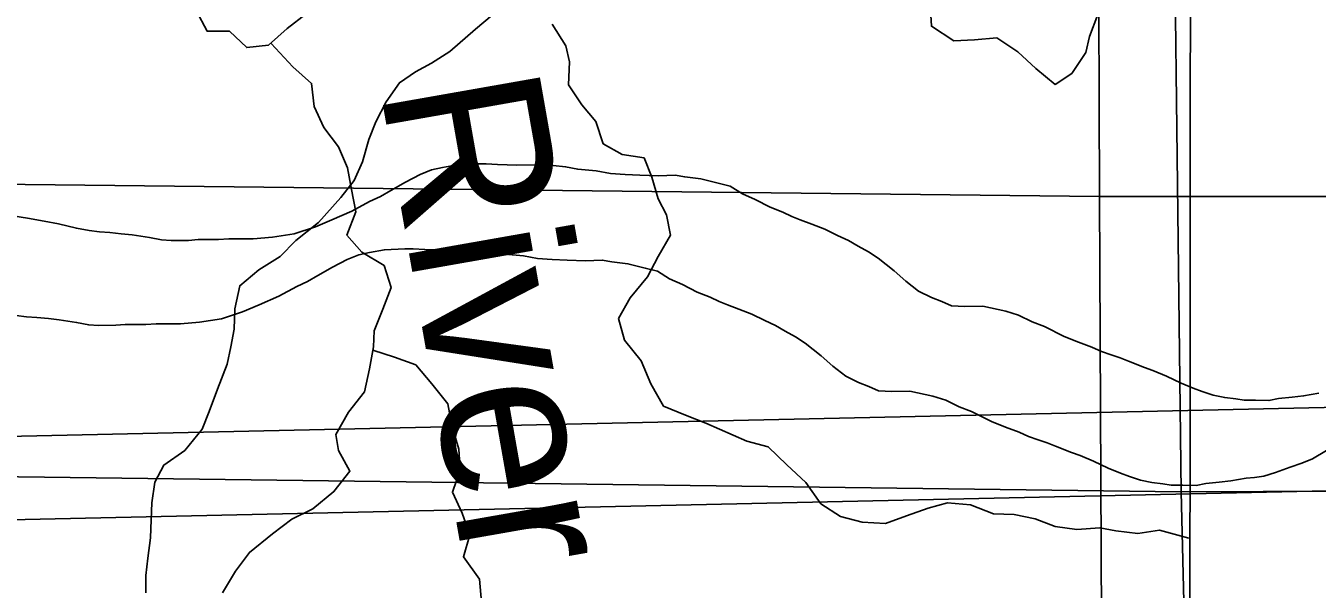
# Model space of a CAD drawing. Extents: x -21.1 to 50.3, y 0 to 22.1.
# Drawn here: x 5.83 to 6.598, y 17.901 to 18.236 of the extents above; entities that cross this region are included whole.
import ezdxf

# ---------------------------------------------------------------- set-up
doc = ezdxf.new("R2010")
doc.units = 0
for name, color, linetype in [('GM_X_Minor_River', 7, 'Continuous'), ('GM_X_Minor_River_Text', 7, 'Continuous'), ('GM_X_Section', 7, 'Continuous'), ('GM_X_State_Route', 7, 'Continuous'), ('SH_Cut_Line', 7, 'Continuous')]:
    doc.layers.add(name, color=color, linetype=linetype)

msp = doc.modelspace()

# ---------------------------------------------------------------- linework, layer by layer
at = {"layer": 'GM_X_Minor_River'}
for points in [[(6.01796, 18.2469), (6.01374, 18.24336), (6.00004, 18.24296), (5.9871, 18.24485), (5.97493, 18.24521), (5.96464, 18.25699), (5.95093, 18.26153), (5.93799, 18.26836), (5.92618, 18.27139), (5.92316, 18.25769), (5.93155, 18.24515), (5.93804, 18.23299), (5.95135, 18.23301), (5.96164, 18.22314), (5.97457, 18.22467), (5.9856, 18.23457), (5.99684, 18.24332)], [(6.46729, 18.2428), (6.46236, 18.22987), (6.46009, 18.22035), (6.45174, 18.2078), (6.44186, 18.20132), (6.43043, 18.21081), (6.41976, 18.22068), (6.40719, 18.22903), (6.39388, 18.22788), (6.3817, 18.2271), (6.36837, 18.23583), (6.36681, 18.26169)], [(6.10731, 18.24247), (6.09745, 18.23413), (6.08228, 18.22085), (6.07129, 18.21402), (6.0618, 18.20871), (6.05232, 18.20226), (6.04436, 18.19088), (6.03829, 18.17912), (6.03411, 18.16851), (6.03031, 18.15523), (6.02538, 18.14423), (6.01741, 18.13399), (6.00414, 18.1192), (5.99086, 18.10858), (5.98138, 18.09909), (5.96887, 18.09113), (5.95749, 18.08164), (5.95445, 18.06799), (5.95406, 18.05585), (5.95216, 18.04523), (5.94988, 18.03499), (5.94419, 18.0202), (5.93925, 18.00693), (5.93508, 17.99631), (5.92483, 17.98379), (5.91232, 17.97507), (5.90701, 17.96483), (5.90511, 17.95269), (5.90472, 17.94245), (5.90434, 17.93183), (5.90281, 17.91969), (5.90167, 17.90945), (5.90166, 17.89921)], [(6.14312, 18.23706), (6.15112, 18.22414), (6.15342, 18.21464), (6.15268, 18.20095), (6.16069, 18.18917), (6.16907, 18.17929), (6.17328, 18.16599), (6.1847, 18.15954), (6.19764, 18.15765), (6.20223, 18.14625), (6.20605, 18.13333), (6.21101, 18.12383), (6.21331, 18.11166), (6.2061, 18.0991), (6.19965, 18.08692), (6.18939, 18.07436), (6.18256, 18.06218), (6.18601, 18.04926), (6.19592, 18.0371), (6.20165, 18.02342), (6.20927, 18.01012), (6.22222, 18.00481), (6.2344, 17.99989), (6.25877, 17.98927), (6.27133, 17.98586), (6.28238, 17.97523), (6.29381, 17.9646), (6.30258, 17.95206), (6.31439, 17.94447), (6.32733, 17.94106), (6.34103, 17.94032), (6.35358, 17.9449), (6.36651, 17.94948), (6.37792, 17.95254), (6.39162, 17.95141), (6.40532, 17.9461), (6.4175, 17.94574), (6.43006, 17.9431), (6.44186, 17.93855), (6.4548, 17.93666), (6.4685, 17.93782), (6.47801, 17.93593), (6.49095, 17.93442), (6.50388, 17.93635), (6.52135, 17.93154)], [(5.97608, 18.22562), (5.98905, 18.21176), (6.0001, 18.20189), (6.00164, 18.1882), (6.00737, 18.17566), (6.01614, 18.16426), (6.02148, 18.15172), (6.02378, 18.13879), (6.02647, 18.12549), (6.02116, 18.11179), (6.02993, 18.10153), (6.04326, 18.09357), (6.04746, 18.08064), (6.04253, 18.06771), (6.03723, 18.05477), (6.03686, 18.04526), (6.03459, 18.03233), (6.03157, 18.01864), (6.02208, 18.00646), (6.01449, 17.99314), (6.01602, 17.98363), (6.02289, 17.97147), (6.01339, 17.95929), (6.00085, 17.94901), (5.98831, 17.94291), (5.9769, 17.93414), (5.96322, 17.9231), (5.95487, 17.91206), (5.94728, 17.89912)], [(6.59861, 18.01773), (6.58948, 18.01616), (6.58263, 18.01536), (6.57465, 18.01455), (6.56894, 18.01338), (6.56095, 18.01372), (6.5541, 18.01368), (6.54914, 18.01442), (6.54267, 18.01514), (6.53581, 18.01662), (6.52933, 18.01887), (6.52398, 18.02073), (6.51674, 18.02373), (6.50796, 18.02787), (6.49995, 18.03124), (6.49499, 18.03311), (6.48545, 18.03686), (6.48049, 18.03873), (6.47515, 18.0406), (6.46943, 18.04247), (6.46371, 18.0451), (6.4557, 18.04809), (6.4473, 18.05146), (6.43547, 18.05748), (6.42822, 18.0601), (6.42021, 18.06423), (6.41258, 18.06647), (6.39886, 18.06943), (6.3882, 18.06938), (6.38021, 18.06971), (6.37448, 18.07234), (6.36838, 18.07458), (6.36075, 18.07834), (6.3531, 18.08438), (6.34622, 18.09042), (6.33665, 18.09796), (6.33093, 18.10173), (6.32482, 18.10511), (6.31909, 18.1085), (6.3126, 18.11151), (6.30497, 18.11526), (6.29734, 18.11826), (6.29047, 18.12088), (6.28551, 18.12275), (6.28017, 18.12538), (6.27254, 18.12838), (6.26376, 18.13289), (6.25613, 18.13627), (6.24887, 18.14078), (6.24162, 18.14264), (6.23133, 18.14525), (6.22181, 18.14633), (6.2161, 18.14744), (6.2062, 18.14701), (6.19516, 18.14733), (6.1864, 18.14766), (6.17765, 18.14837), (6.16926, 18.14984), (6.15822, 18.15092), (6.15098, 18.1524), (6.14374, 18.15312), (6.1346, 18.15345), (6.12204, 18.15338), (6.11062, 18.1537), (6.10377, 18.15404), (6.09882, 18.15402), (6.08664, 18.15357), (6.0779, 18.152), (6.07143, 18.15045), (6.0646, 18.14775), (6.05587, 18.14314), (6.04714, 18.13816), (6.04107, 18.1347), (6.03462, 18.13163), (6.02399, 18.12587), (6.01222, 18.12087), (6.00235, 18.11663), (5.98981, 18.11239), (5.97688, 18.11042), (5.96546, 18.10959), (5.951, 18.10952), (5.94491, 18.1091)], [(5.94491, 18.1091), (5.93806, 18.10906), (5.93273, 18.10903), (5.92702, 18.10862), (5.91675, 18.10857), (5.91103, 18.10891), (5.90379, 18.1104), (5.89351, 18.11186), (5.88703, 18.11258), (5.88018, 18.1133), (5.87408, 18.11365), (5.86799, 18.11438), (5.86037, 18.11585), (5.8497, 18.11845), (5.84131, 18.11993), (5.83141, 18.12177), (5.82264, 18.12324)], [(6.60319, 17.98381), (6.59484, 17.97882), (6.58838, 17.97613), (6.58155, 17.97381), (6.57281, 17.97072), (6.56597, 17.96841), (6.56027, 17.96762), (6.55532, 17.96721), (6.54619, 17.96564), (6.53935, 17.96484), (6.53136, 17.96404), (6.52565, 17.96287), (6.51766, 17.9632), (6.51081, 17.96317), (6.50585, 17.9639), (6.49938, 17.96462), (6.49252, 17.96611), (6.48604, 17.96835), (6.4807, 17.97022), (6.47345, 17.97322), (6.46467, 17.97735), (6.45666, 17.98072), (6.4517, 17.9826), (6.44216, 17.98634), (6.4372, 17.98821), (6.43186, 17.99008), (6.42614, 17.99195), (6.42042, 17.99458), (6.41241, 17.99758), (6.40401, 18.00095), (6.39218, 18.00696), (6.38493, 18.00958), (6.37692, 18.01372), (6.36929, 18.01595), (6.35557, 18.01892), (6.34492, 18.01886), (6.33692, 18.01919), (6.33119, 18.02182), (6.32509, 18.02407), (6.31746, 18.02782), (6.30981, 18.03386), (6.30293, 18.0399), (6.29337, 18.04744), (6.28764, 18.05121), (6.28153, 18.0546), (6.2758, 18.05798), (6.26931, 18.06099), (6.26168, 18.06475), (6.25405, 18.06774), (6.24718, 18.07036), (6.24222, 18.07224), (6.23688, 18.07487), (6.22925, 18.07786), (6.22047, 18.08237), (6.21284, 18.08575), (6.20558, 18.09027), (6.19834, 18.09213), (6.18804, 18.09473), (6.17852, 18.09582), (6.17281, 18.09693), (6.16291, 18.09649), (6.15187, 18.09681), (6.14312, 18.09714), (6.13436, 18.09785), (6.12597, 18.09933), (6.11493, 18.10041), (6.10769, 18.10189), (6.10045, 18.10261), (6.09131, 18.10293), (6.07875, 18.10287), (6.06733, 18.10318), (6.06048, 18.10353), (6.05553, 18.1035), (6.04335, 18.10305), (6.03461, 18.10148), (6.02814, 18.09993), (6.02131, 18.09723), (6.01258, 18.09263), (6.00385, 18.08764), (5.99778, 18.08419), (5.99133, 18.08111), (5.9807, 18.07536), (5.96893, 18.07035), (5.95906, 18.06612), (5.94652, 18.06187), (5.93359, 18.0599), (5.92217, 18.05908), (5.90771, 18.059), (5.90162, 18.05859)], [(5.90162, 18.05859), (5.89477, 18.05855), (5.88944, 18.05852), (5.88373, 18.05811), (5.87346, 18.05805), (5.86774, 18.0584), (5.8605, 18.05988), (5.85022, 18.06134), (5.84374, 18.06207), (5.83689, 18.06279), (5.8308, 18.06313), (5.8247, 18.06386)], [(6.03652, 18.04335), (6.03654, 18.04335), (6.04942, 18.0392), (6.06199, 18.03465), (6.07152, 18.02325), (6.08104, 18.01148), (6.08335, 17.99855), (6.08755, 17.98448), (6.08833, 17.97232), (6.08378, 17.959), (6.08951, 17.94646), (6.0941, 17.93354), (6.09031, 17.9206), (6.09984, 17.90731), (6.101, 17.89362)]]:
    msp.add_lwpolyline(points, dxfattribs=at)
at = {"layer": 'GM_X_Section'}
for points in [[(5.46172, 19.1492), (6.46467, 19.14528), (6.46827, 18.13471), (5.45742, 18.14589)], [(6.46467, 19.14528), (7.45853, 19.14217), (7.46215, 18.13462), (6.46827, 18.13471)], [(6.83581, 19.01172), (6.83569, 18.01448), (5.81893, 17.99203), (5.82494, 19.00715), (5.8818, 19.00728)], [(6.50457, 18.98884), (6.51666, 17.95921), (5.48815, 17.97251), (5.47114, 18.99721)], [(7.5274, 18.98311), (7.54061, 17.96333), (6.51666, 17.95921), (6.50457, 18.98884)], [(6.79252, 18.9612), (6.7924, 17.96396), (5.77564, 17.94152), (5.78166, 18.95663), (5.83851, 18.95676)], [(5.45742, 18.14589), (6.46827, 18.13471), (6.47301, 17.12604), (6.41542, 17.12601), (5.45266, 17.13084)], [(6.46827, 18.13471), (7.46215, 18.13462), (7.47526, 17.13233), (7.40705, 17.13199), (6.47301, 17.12604)], [(5.81893, 17.99203), (6.83569, 18.01448), (6.84408, 16.99761), (5.83147, 16.97938)], [(5.48815, 17.97251), (6.51666, 17.95921), (6.54146, 16.94121), (5.52017, 16.94387)], [(5.77564, 17.94152), (6.7924, 17.96396), (6.8008, 16.94709), (5.78818, 16.92886)], [(7.54061, 17.96333), (7.56617, 16.93816), (6.54146, 16.94121), (6.51666, 17.95921)]]:
    msp.add_lwpolyline(points, close=True, dxfattribs=at)
at = {"layer": 'GM_X_State_Route'}
for points in [[(6.52955, 20.9), (2.1, 20.9), (2.1, 17.74017), (2.42851, 17.74626), (2.73209, 17.75291), (3.03298, 17.75833), (3.3026, 17.76263), (3.44154, 17.76826), (3.94025, 17.77171), (5.33072, 17.79178), (6.52196, 17.81036), (6.52225, 18.35692), (6.52255, 18.97782), (6.52273, 19.34666), (6.52977, 20.39859)], [(8.9, 17.84218), (8.9, 20.9), (6.52955, 20.9), (6.52977, 20.39859), (6.52273, 19.34666), (6.52255, 18.97782), (6.52225, 18.35692), (6.52196, 17.81036), (6.66406, 17.81203), (6.69997, 17.81193), (6.90933, 17.81425), (7.58368, 17.81946), (7.86638, 17.82395), (8.25757, 17.83124)]]:
    msp.add_lwpolyline(points, close=True, dxfattribs=at)
at = {"layer": 'SH_Cut_Line'}
for points in [[(6.52955, 20.9), (2.1, 20.9), (2.1, 14.1), (6.50995, 14.1), (6.5113, 14.24348), (6.51114, 14.29418), (6.513, 14.41466), (6.51283, 14.60317), (6.5142, 14.9441), (6.51464, 15.03489), (6.514, 15.09364), (6.51465, 15.30312), (6.51595, 15.49226), (6.51982, 16.08256), (6.52123, 16.24517), (6.52315, 16.46813), (6.52222, 16.85672), (6.52013, 17.69645), (6.52053, 17.72081), (6.52196, 17.81036), (6.52225, 18.35692), (6.52255, 18.97782), (6.52273, 19.34666), (6.52977, 20.39859)], [(6.50995, 14.1), (8.9, 14.1), (8.9, 20.9), (6.52955, 20.9), (6.52977, 20.39859), (6.52273, 19.34666), (6.52255, 18.97782), (6.52225, 18.35692), (6.52196, 17.81036), (6.52053, 17.72081), (6.52013, 17.69645), (6.52222, 16.85672), (6.52315, 16.46813), (6.52123, 16.24517), (6.51982, 16.08256), (6.51595, 15.49226), (6.51465, 15.30312), (6.514, 15.09364), (6.51464, 15.03489), (6.5142, 14.9441), (6.51283, 14.60317), (6.513, 14.41466), (6.51114, 14.29418), (6.5113, 14.24348)]]:
    msp.add_lwpolyline(points, close=True, dxfattribs=at)

# ---------------------------------------------------------------- texts
at = {"layer": 'GM_X_Minor_River_Text'}
msp.add_text('River', height=0.094742, rotation=279.98225, dxfattribs=at).set_placement((6.04068, 18.19927))

doc.saveas('drawing.dxf')
